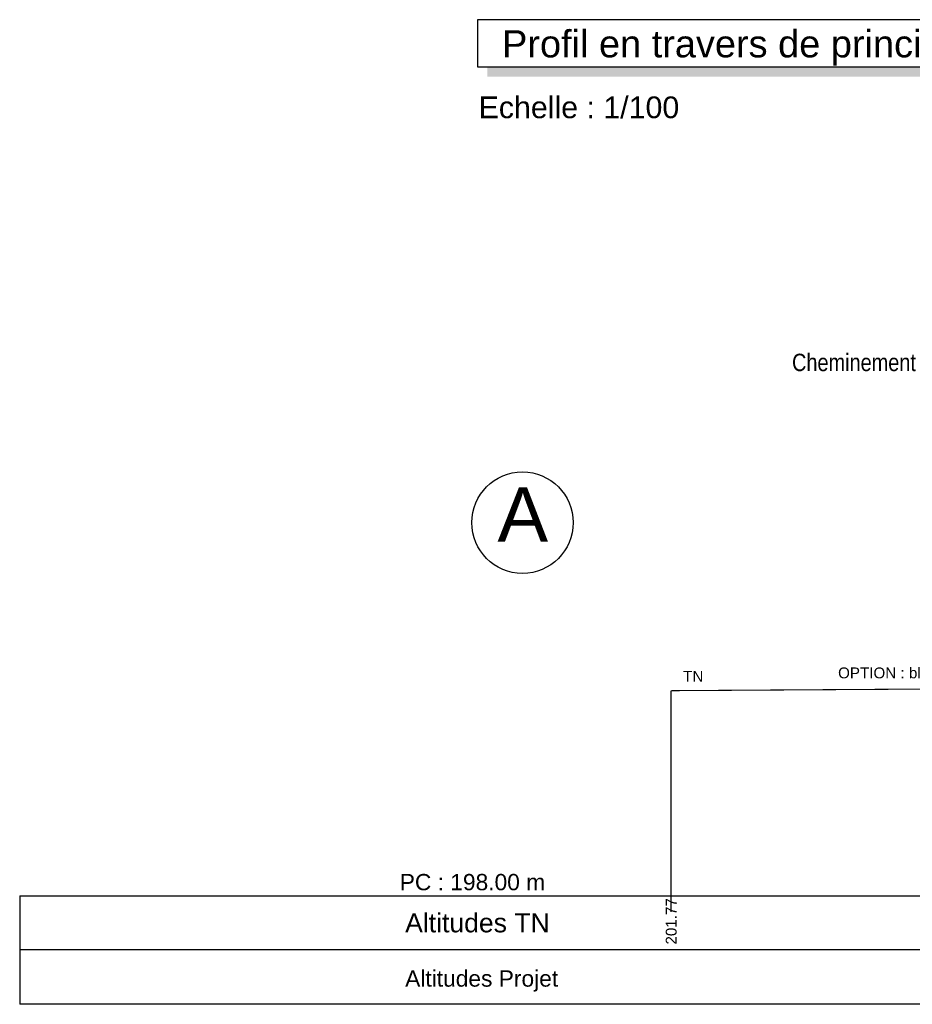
# Model space of a CAD drawing. Extents: x 1616800 to 1632437, y 2248456 to 2251974.
# Tile 325 of 399: x 1619104 to 1619121, y 2251201 to 2251219. Entities that reach past the tile are written whole.
import ezdxf
from ezdxf.enums import TextEntityAlignment as Align

# ---------------------------------------------------------------- set-up
doc = ezdxf.new("R2010")
doc.units = 0
doc.header["$LTSCALE"] = 2
doc.header["$PDMODE"] = 3
doc.header["$PDSIZE"] = 0.2
doc.layers.get('Defpoints').update_dxf_attribs({"linetype": 'CONTINUOUS'})
doc.layers.add('0000-PAP-PROFIL EN TRAVERS DE PRINCIPE', color=7, linetype='CONTINUOUS')
doc.styles.add('Arial', font='ARIALN.TTF')
doc.styles.add('ARIAL-GRAS', font='arial.ttf')
doc.styles.get("Standard").update_dxf_attribs({"font": 'arial.ttf'})
doc.dimstyles.get("Standard").update_dxf_attribs({"dimtxt": 0.18, "dimasz": 0.18, "dimexe": 0.18, "dimexo": 0.0625, "dimgap": 0.09, "dimtad": 0, "dimtih": 1, "dimtoh": 1, "dimdec": 4, "dimzin": 0, "dimdsep": 46, "dimtxsty": 'Standard', "dimcen": 0.09, "dimadec": 0, "dimazin": 0, "dimtfac": 1, "dimtdec": 4, "dimtofl": 0, "dimtmove": 0, "dimatfit": 3, "dimfxl": 1, "dimtolj": 1, "dimtzin": 0, "dimarcsym": 0})

# ---------------------------------------------------------------- blocks, each defined once
blk = doc.blocks.new('*D192')
at = {"layer": '0000-PAP-PROFIL EN TRAVERS DE PRINCIPE', "color": 0, "linetype": 'Continuous', "lineweight": -2, "ltscale": 0.6, "transparency": 16777216}
for p, q in [((1619121.93, 2251212.731), (1619122.343, 2251212.731)), ((1619122.743, 2251212.731), (1619124.443, 2251212.731))]:
    blk.add_line(p, q, dxfattribs=at)
at = {"layer": '0000-PAP-PROFIL EN TRAVERS DE PRINCIPE', "color": 0, "lineweight": -2, "ltscale": 0.6, "transparency": 16777216}
for p, q in [((1619122.343, 2251206.953), (1619122.343, 2251212.731)), ((1619124.843, 2251211.323), (1619124.843, 2251212.731))]:
    blk.add_line(p, q, dxfattribs=at)
at = {"layer": '0000-PAP-PROFIL EN TRAVERS DE PRINCIPE', "color": 0, "ltscale": 0.6, "transparency": 16777216}
for points in [[(1619122.743, 2251212.798), (1619122.743, 2251212.664), (1619122.343, 2251212.731)], [(1619124.443, 2251212.798), (1619124.443, 2251212.664), (1619124.843, 2251212.731)]]:
    blk.add_solid(points, dxfattribs=at)
at = {"layer": 'Defpoints', "color": 0, "ltscale": 0.6, "transparency": 16777216}
for p in [(1619124.843, 2251212.731), (1619124.843, 2251211.323), (1619122.343, 2251206.953)]:
    blk.add_point(p, dxfattribs=at)
at = {"layer": '0000-PAP-PROFIL EN TRAVERS DE PRINCIPE', "color": 0, "ltscale": 0.6, "transparency": 16777216, "insert": (1619120.26, 2251212.731), "char_height": 0.32, "attachment_point": 5, "style": 'Arial'}
blk.add_mtext('\\A1;Cheminement piéton', dxfattribs=at)

msp = doc.modelspace()

# ---------------------------------------------------------------- linework, layer by layer
at = {"layer": '0000-PAP-PROFIL EN TRAVERS DE PRINCIPE', "color": 95, "linetype": 'Continuous'}
msp.add_line((1619116.3428, 2251202.9606), (1619116.3428, 2251206.7353), dxfattribs=at)
at = {"layer": '0000-PAP-PROFIL EN TRAVERS DE PRINCIPE'}
for p, q in [((1619104.3428, 2251202.9606), (1619149.8428, 2251202.9606)), ((1619104.3428, 2251202.9606), (1619104.3428, 2251200.9606)), ((1619149.8428, 2251201.9606), (1619104.3428, 2251201.9606)), ((1619149.8428, 2251200.9606), (1619104.3428, 2251200.9606))]:
    msp.add_line(p, q, dxfattribs=at)
at = {"layer": '0000-PAP-PROFIL EN TRAVERS DE PRINCIPE', "color": 95}
msp.add_line((1619116.3428, 2251202.6658), (1619116.3428, 2251202.9606), dxfattribs=at)
at = {"layer": '0000-PAP-PROFIL EN TRAVERS DE PRINCIPE', "flags": 128}
msp.add_lwpolyline([(1619112.7779, 2251218.2191), (1619123.4054, 2251218.2191), (1619123.4054, 2251219.0897), (1619112.7779, 2251219.0897), (1619112.7779, 2251218.2191)], dxfattribs=at)
at = {"layer": '0000-PAP-PROFIL EN TRAVERS DE PRINCIPE', "color": 95, "linetype": 'Continuous', "lineweight": 0, "const_width": 0.02, "flags": 128}
msp.add_lwpolyline([(1619116.3428, 2251206.7353), (1619121.8485, 2251206.7705), (1619123.5692, 2251206.8227), (1619125.7176, 2251206.8508), (1619131.3428, 2251206.9232), (1619131.3428, 2251206.9232), (1619139.9863, 2251207.0345), (1619141.7984, 2251207.0029), (1619148.8428, 2251207.1142)], dxfattribs=at)
at = {"layer": '0000-PAP-PROFIL EN TRAVERS DE PRINCIPE'}
msp.add_circle((1619113.604, 2251209.8296), 0.9343, dxfattribs=at)
at = {"layer": '0000-PAP-PROFIL EN TRAVERS DE PRINCIPE', "color": 7}
msp.add_solid([(1619112.9546, 2251218.2191), (1619123.4054, 2251218.2191), (1619112.9546, 2251218.0423), (1619123.5822, 2251218.0423)], dxfattribs=at)

# ---------------------------------------------------------------- texts
at = {"layer": '0000-PAP-PROFIL EN TRAVERS DE PRINCIPE', "color": 7, "style": 'ARIAL-GRAS'}
for s, height, p in [("Profil en travers de principe A-A'", 0.5, (1619118.2241, 2251218.3959)), ('Echelle : 1/100', 0.4, (1619114.6435, 2251217.276)), ('A', 1, (1619113.6098, 2251209.48))]:
    msp.add_text(s, height=height, dxfattribs=at).set_placement(p, align=Align.CENTER)
at = {"layer": '0000-PAP-PROFIL EN TRAVERS DE PRINCIPE', "color": 5, "style": 'ARIAL-GRAS'}
msp.add_text('OPTION : bloc agglos', height=0.2, dxfattribs=at).set_placement((1619120.7756, 2251206.9627), align=Align.CENTER)
at = {"layer": '0000-PAP-PROFIL EN TRAVERS DE PRINCIPE', "color": 95, "linetype": 'Continuous', "lineweight": 0, "style": 'ARIAL-GRAS'}
msp.add_text('TN', height=0.2, dxfattribs=at).set_placement((1619116.7496, 2251206.899), align=Align.CENTER)
at = {"layer": '0000-PAP-PROFIL EN TRAVERS DE PRINCIPE', "color": 7, "style": 'ARIAL-GRAS'}
for s, p in [('PC : 198.00 m', (1619111.3428, 2251203.0606)), ('Altitudes Projet', (1619111.4428, 2251201.2856))]:
    msp.add_text(s, height=0.3, dxfattribs=at).set_placement(p)
at = {"layer": '0000-PAP-PROFIL EN TRAVERS DE PRINCIPE', "color": 95, "style": 'ARIAL-GRAS'}
msp.add_text('201.77', height=0.2, rotation=90, dxfattribs=at).set_placement((1619116.3428, 2251202.0606), align=Align.MIDDLE_LEFT)
msp.add_text('Altitudes TN', height=0.35, dxfattribs=at).set_placement((1619111.4428, 2251202.2856))

# ---------------------------------------------------------------- dimensions: what is measured, and where the dimension line sits
at = {"layer": '0000-PAP-PROFIL EN TRAVERS DE PRINCIPE', "ltscale": 0.6}
dim = msp.add_linear_dim(base=(1619124.8428, 2251212.7311), p1=(1619122.3428, 2251206.9528), p2=(1619124.8428, 2251211.3227), text='Cheminement piéton', dimstyle='Standard', override={"dimscale": 40, "dimtxt": 0.008, "dimasz": 0.01, "dimexe": 0, "dimexo": 0, "dimgap": 0, "dimtih": 0, "dimtoh": 0, "dimdec": 2, "dimtxsty": 'Arial', "dimcen": 1.5, "dimtmove": 1, "dimfxl": 1.25, "dimfxlon": 1}, dxfattribs=at)
dim.commit()
dim.dimension.update_dxf_attribs({"geometry": '*D192', "text_midpoint": (1619120.2599, 2251213.1311), "dimtype": 160})

doc.saveas('drawing.dxf')
